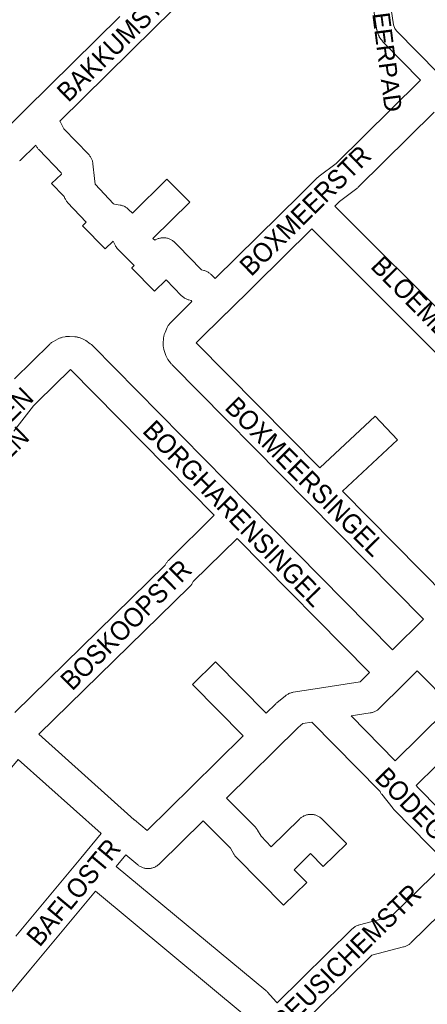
# Paper-space layout 'Layout1' of a CAD drawing. Header units: metres. Extents: x 123097 to 144122, y 392739 to 407589.
# Tile 270 of 510: x 129557 to 129720, y 399106 to 399501. Entities that reach past the tile are written whole.
import ezdxf
from ezdxf.enums import TextEntityAlignment as Align

# ---------------------------------------------------------------- set-up
doc = ezdxf.new("R2010")
doc.units = ezdxf.units.M
doc.header["$MEASUREMENT"] = 0
for name, color, linetype, lineweight in [('gs-anno-wegen algemeen tekst', 7, 'Continuous', 0), ('gs-knt-fietspaden', 7, 'Continuous', 0), ('gs-knt-wegen algemeen', 7, 'Continuous', 0)]:
    doc.layers.add(name, color=color, linetype=linetype, lineweight=lineweight)
doc.styles.add('Style-Arial', font='arial.ttf')

psp = doc.layouts.get("Layout1")

# ---------------------------------------------------------------- linework, layer by layer
at = {"layer": 'gs-knt-fietspaden', "color": 7, "linetype": 'Continuous', "flags": 128}
for points in [[(129717.56, 399476.941), (129702.681, 399492.026), (129702.565, 399492.149), (129702.456, 399492.278), (129702.353, 399492.411), (129701.198, 399493.981), (129701.107, 399494.11), (129701.022, 399494.244), (129700.944, 399494.381), (129700.871, 399494.521), (129700.805, 399494.664), (129700.745, 399494.81), (129700.692, 399494.959), (129699.963, 399497.164), (129699.92, 399497.306), (129699.883, 399497.448), (129699.851, 399497.593), (129699.826, 399497.738), (129695.257, 399527.787), (129695.224, 399527.832), (129684.296, 399537.794)], [(129702.071, 399529.671), (129706.722, 399499.087), (129707.183, 399497.692), (129707.857, 399496.775), (129724.654, 399479.746), (129724.756, 399479.638), (129724.853, 399479.526), (129724.945, 399479.41), (129725.033, 399479.291), (129725.115, 399479.168), (129725.192, 399479.041), (129725.476, 399478.55)]]:
    psp.add_lwpolyline(points, dxfattribs=at)
at = {"layer": 'gs-knt-wegen algemeen', "color": 7, "linetype": 'Continuous', "flags": 128}
for points in [[(129447.271, 399554.308), (129495.331, 399505.586), (129515.962, 399525.936, -0.3845625), (129515.975, 399525.936), (129525.105, 399516.68, -0.3902971), (129525.105, 399516.667), (129504.474, 399496.317), (129546.403, 399453.81), (129546.918, 399453.735), (129547.382, 399453.819), (129548.022, 399454.295), (129559.145, 399465.262)], [(129625.816, 399388.142), (129625.477, 399388.485), (129624.596, 399388.723), (129624.295, 399388.812), (129623.999, 399388.916), (129623.708, 399389.033), (129623.423, 399389.165), (129623.145, 399389.31), (129622.874, 399389.468), (129622.611, 399389.639), (129622.357, 399389.823), (129622.111, 399390.019), (129621.876, 399390.226), (129621.651, 399390.444), (129615.399, 399396.803), (129610.819, 399392.292, -0.3845616), (129610.806, 399392.292), (129601.682, 399401.554, -0.3902947), (129601.682, 399401.567), (129602.647, 399402.518), (129596.316, 399408.814), (129596.269, 399408.862), (129596.211, 399408.922), (129596.095, 399409.045), (129596.05, 399409.095), (129595.998, 399409.154), (129595.886, 399409.286), (129595.844, 399409.338), (129595.797, 399409.396), (129595.689, 399409.538), (129595.649, 399409.592), (129595.608, 399409.648), (129595.504, 399409.798), (129595.467, 399409.854), (129595.432, 399409.908), (129595.332, 399410.068), (129595.298, 399410.126), (129595.268, 399410.177), (129595.174, 399410.346), (129595.143, 399410.405), (129595.118, 399410.453), (129594.153, 399412.328), (129591.036, 399409.257, -0.3845598), (129591.022, 399409.257), (129581.9, 399418.52, -0.3903026), (129581.9, 399418.534), (129583.357, 399419.969), (129575.906, 399427.902), (129575.703, 399428.128), (129575.511, 399428.364), (129575.33, 399428.608), (129575.161, 399428.86), (129575.004, 399429.12), (129574.859, 399429.387), (129574.727, 399429.661), (129574.607, 399429.94), (129574.501, 399430.225), (129574.443, 399430.406), (129569.508, 399435.41, -0.3902963), (129569.508, 399435.424), (129573.41, 399439.272), (129573.363, 399439.744), (129564.354, 399449.05), (129564.148, 399449.272), (129563.953, 399449.504), (129563.769, 399449.745), (129563.596, 399449.994), (129563.435, 399450.251), (129563.287, 399450.515), (129563.151, 399450.785), (129563.105, 399450.882)], [(129600.363, 399425.072), (129601.918, 399423.563), (129615.752, 399437.189, -0.3845614), (129615.766, 399437.189), (129624.889, 399427.927, -0.3902973), (129624.889, 399427.913), (129610.161, 399413.407), (129610.885, 399412.688), (129611.096, 399412.817), (129611.375, 399412.968), (129611.661, 399413.105), (129611.953, 399413.228), (129612.25, 399413.337), (129612.553, 399413.431), (129612.86, 399413.51), (129613.17, 399413.575), (129613.483, 399413.624), (129613.798, 399413.658), (129614.115, 399413.676), (129614.431, 399413.679), (129614.748, 399413.667), (129615.064, 399413.639), (129615.378, 399413.596), (129615.689, 399413.538), (129615.998, 399413.464), (129616.302, 399413.376), (129616.602, 399413.273), (129616.896, 399413.155), (129617.184, 399413.024), (129617.466, 399412.878), (129617.74, 399412.719), (129618.006, 399412.547), (129618.263, 399412.362), (129618.511, 399412.165), (129618.75, 399411.955), (129618.977, 399411.735), (129620.115, 399410.578), (129629.696, 399400.832), (129630.571, 399400.596), (129630.871, 399400.507), (129631.166, 399400.404), (129631.456, 399400.287), (129631.74, 399400.156), (129632.017, 399400.012), (129632.287, 399399.855), (129632.549, 399399.684), (129632.803, 399399.502), (129633.048, 399399.307), (129633.283, 399399.101), (129633.507, 399398.884), (129635.067, 399397.303)], [(129639.592, 399383.486), (129627.52, 399371.467), (129677.075, 399321.305), (129699.334, 399342.134, -0.3846032), (129699.348, 399342.133), (129708.231, 399332.64, -0.3749554), (129708.23, 399332.627), (129686.229, 399312.039), (129727.989, 399269.767)], [(129602.756, 399180.083), (129607.835, 399175.865), (129625.8, 399193.557), (129646.329, 399213.776), (129625.988, 399234.41, -0.390298), (129625.988, 399234.423), (129635.246, 399243.551, -0.3845615), (129635.26, 399243.551), (129655.606, 399222.912), (129659.434, 399226.682), (129659.657, 399226.892), (129659.89, 399227.091), (129663.368, 399229.925), (129663.614, 399230.116), (129663.87, 399230.295), (129664.133, 399230.462), (129664.405, 399230.616), (129664.683, 399230.757), (129664.968, 399230.884), (129665.259, 399230.997), (129665.554, 399231.097), (129665.855, 399231.182), (129666.158, 399231.252), (129666.465, 399231.308), (129675.173, 399232.682), (129693.277, 399235.538), (129697.032, 399239.24)], [(129589.388, 399174.578), (129556.131, 399204.374), (129539.126, 399183.958, -0.3909059), (129539.113, 399183.956), (129529.122, 399192.277, -0.3624396), (129529.121, 399192.29), (129546.436, 399213.079), (129515.091, 399241.311), (129514.933, 399241.458), (129513.468, 399242.869)], [(129673.9, 399219.3), (129670.23, 399218.721), (129668.352, 399217.191), (129639.602, 399188.876), (129651.101, 399177.336), (129651.304, 399177.123), (129651.497, 399176.901), (129651.68, 399176.671), (129651.852, 399176.432), (129652.014, 399176.186), (129652.164, 399175.933), (129653.507, 399173.546), (129657.65, 399169.344), (129668.889, 399180.427), (129669.115, 399180.64), (129669.35, 399180.841), (129669.595, 399181.031), (129669.849, 399181.209), (129670.111, 399181.374), (129670.38, 399181.527), (129670.656, 399181.667), (129670.939, 399181.794), (129671.228, 399181.907), (129671.521, 399182.007), (129671.819, 399182.092), (129672.121, 399182.163), (129672.425, 399182.219), (129672.732, 399182.261), (129673.041, 399182.288), (129673.351, 399182.301), (129673.66, 399182.299), (129673.97, 399182.282), (129674.278, 399182.25), (129674.584, 399182.204), (129674.888, 399182.143), (129675.189, 399182.068), (129675.485, 399181.979), (129675.778, 399181.876), (129676.064, 399181.758), (129676.345, 399181.628), (129676.62, 399181.484), (129676.887, 399181.327), (129677.146, 399181.158), (129677.398, 399180.976), (129677.64, 399180.783), (129677.873, 399180.578), (129678.095, 399180.363), (129687.762, 399170.561, -0.3902965), (129687.762, 399170.547), (129678.505, 399161.419, -0.3845628), (129678.491, 399161.419), (129673.396, 399166.586), (129666.792, 399160.074), (129671.835, 399154.96, -0.390298), (129671.835, 399154.946), (129662.577, 399145.818, -0.3845581), (129662.564, 399145.818), (129643.625, 399165.024), (129643.427, 399165.234), (129643.238, 399165.452), (129643.06, 399165.679), (129642.891, 399165.913), (129642.733, 399166.155), (129642.586, 399166.403), (129641.252, 399168.775), (129630.325, 399179.74), (129612.772, 399162.453), (129612.539, 399162.234), (129612.296, 399162.028), (129612.042, 399161.833), (129611.78, 399161.651), (129611.509, 399161.482), (129611.23, 399161.327), (129610.944, 399161.186), (129610.651, 399161.058), (129610.352, 399160.946), (129610.048, 399160.848), (129609.74, 399160.765), (129609.428, 399160.697), (129609.113, 399160.645), (129608.796, 399160.608), (129608.477, 399160.587), (129608.158, 399160.581), (129607.839, 399160.591), (129607.521, 399160.617), (129607.204, 399160.658), (129606.89, 399160.715), (129606.579, 399160.787), (129606.272, 399160.874), (129605.969, 399160.977), (129605.672, 399161.093), (129605.381, 399161.225), (129605.097, 399161.37), (129604.82, 399161.529), (129604.552, 399161.702), (129604.292, 399161.888), (129604.042, 399162.086), (129599.248, 399166.072)]]:
    psp.add_lwpolyline(points, format="xyb", dxfattribs=at)
for points in [[(129645.442, 399532.066), (129610.619, 399497.728), (129572.855, 399460.496)], [(129559.15, 399465.267), (129596.839, 399502.427)], [(129635.067, 399397.303), (129669.358, 399431.078), (129676.221, 399437.834), (129676.429, 399438.029), (129676.644, 399438.215), (129676.868, 399438.392), (129683.714, 399443.554), (129717.056, 399476.493), (129717.282, 399476.706), (129717.517, 399476.908), (129717.56, 399476.941)], [(129559.145, 399465.262), (129559.147, 399465.264), (129559.15, 399465.267)], [(129559.145, 399465.262), (129559.147, 399465.264), (129559.15, 399465.267)], [(129722.975, 399464.039), (129692.555, 399433.987), (129692.345, 399433.788), (129692.127, 399433.6), (129691.9, 399433.42), (129685.05, 399428.254), (129683.169, 399426.403)], [(129572.855, 399460.496), (129572.927, 399460.393), (129573.094, 399460.129), (129573.247, 399459.858), (129573.387, 399459.58), (129574.453, 399457.337), (129584.29, 399447.175), (129584.501, 399446.946), (129584.701, 399446.708), (129584.889, 399446.461), (129585.065, 399446.204), (129585.229, 399445.94), (129585.38, 399445.668), (129585.517, 399445.389), (129585.641, 399445.104), (129585.752, 399444.814), (129585.848, 399444.518), (129585.931, 399444.218), (129585.998, 399443.915), (129586.052, 399443.609), (129586.09, 399443.3), (129586.677, 399437.479), (129586.906, 399435.208), (129594.327, 399427.308), (129594.722, 399427.233), (129597.038, 399426.796), (129597.347, 399426.73), (129597.653, 399426.648), (129597.955, 399426.552), (129598.252, 399426.442), (129598.542, 399426.317), (129598.827, 399426.178), (129599.104, 399426.026), (129599.374, 399425.86), (129599.635, 399425.681), (129599.888, 399425.49), (129600.13, 399425.286), (129600.363, 399425.072)], [(129563.105, 399450.882), (129556.843, 399444.707), (129556.624, 399444.502)], [(129683.169, 399426.403), (129731.621, 399377.961), (129734.459, 399377.698), (129734.769, 399377.662), (129735.077, 399377.611), (129735.382, 399377.545), (129735.684, 399377.465), (129736.41, 399377.253), (129736.68, 399377.168), (129736.946, 399377.071), (129737.208, 399376.962), (129737.465, 399376.842), (129737.716, 399376.711), (129737.962, 399376.57), (129738.201, 399376.418), (129738.433, 399376.255), (129738.942, 399375.882), (129739.149, 399375.724), (129739.349, 399375.558), (129739.542, 399375.384), (129739.728, 399375.203), (129790.54, 399323.696)], [(129673.891, 399417.268), (129639.597, 399383.491)], [(129778.183, 399317.683), (129731.617, 399364.886), (129729.682, 399365.065), (129729.394, 399365.098), (129729.108, 399365.144), (129727.493, 399365.44), (129727.204, 399365.499), (129726.918, 399365.572), (129726.636, 399365.658), (129726.358, 399365.756), (129726.084, 399365.867), (129725.816, 399365.99), (129725.554, 399366.126), (129725.298, 399366.273), (129725.049, 399366.431), (129724.807, 399366.6), (129724.299, 399366.975), (129724.105, 399367.124), (129723.916, 399367.28), (129723.733, 399367.443), (129723.556, 399367.613), (129673.891, 399417.268)], [(129718.718, 399260.625), (129672.266, 399307.647), (129617.829, 399362.751), (129617.663, 399362.925), (129617.504, 399363.105), (129617.351, 399363.291), (129617.205, 399363.483), (129616.173, 399364.894), (129615.999, 399365.145), (129615.836, 399365.404), (129615.686, 399365.67), (129615.548, 399365.943), (129615.423, 399366.222), (129615.312, 399366.506), (129615.214, 399366.796), (129614.564, 399368.877), (129614.482, 399369.163), (129614.413, 399369.452), (129614.357, 399369.744), (129614.315, 399370.038), (129614.286, 399370.333), (129614.271, 399370.63), (129614.269, 399370.927), (129614.281, 399371.224), (129614.417, 399373.4), (129614.442, 399373.697), (129614.481, 399373.992), (129614.533, 399374.285), (129614.599, 399374.575), (129614.678, 399374.862), (129614.77, 399375.145), (129614.874, 399375.423), (129614.992, 399375.697), (129615.897, 399377.68), (129616.024, 399377.943), (129616.163, 399378.2), (129616.314, 399378.451), (129616.475, 399378.695), (129616.648, 399378.931), (129616.831, 399379.16), (129617.023, 399379.379), (129617.226, 399379.59), (129625.816, 399388.142)], [(129639.597, 399383.491), (129639.595, 399383.489), (129639.592, 399383.486)], [(129639.597, 399383.491), (129639.595, 399383.489), (129639.592, 399383.486)], [(129554.64, 399357.087), (129568.715, 399370.987), (129568.947, 399371.205), (129569.189, 399371.412), (129569.441, 399371.606), (129569.703, 399371.788), (129569.973, 399371.957), (129570.25, 399372.112), (129572.178, 399373.129), (129572.443, 399373.262), (129572.715, 399373.382), (129572.992, 399373.49), (129573.273, 399373.585), (129573.559, 399373.668), (129573.848, 399373.737), (129574.918, 399373.967), (129575.21, 399374.022), (129575.504, 399374.065), (129575.8, 399374.094), (129576.098, 399374.109), (129576.395, 399374.111), (129576.692, 399374.099), (129578.868, 399373.963), (129579.164, 399373.938), (129579.459, 399373.899), (129579.751, 399373.847), (129580.041, 399373.782), (129580.327, 399373.703), (129580.61, 399373.612), (129581.643, 399373.25), (129581.921, 399373.146), (129582.194, 399373.029), (129582.462, 399372.899), (129582.724, 399372.758), (129582.978, 399372.605), (129583.226, 399372.44), (129585.012, 399371.191), (129585.251, 399371.015), (129585.482, 399370.829), (129585.705, 399370.632), (129585.918, 399370.425)], [(129585.918, 399370.425), (129648.595, 399306.817), (129706.303, 399248.382)], [(129634.752, 399302.314), (129577.062, 399360.863), (129577.021, 399360.891), (129563.788, 399347.823)], [(129563.784, 399347.819), (129562.189, 399346.244), (129557.55, 399340.241), (129554.318, 399336.059)], [(129563.788, 399347.823), (129563.786, 399347.821), (129563.784, 399347.819)], [(129563.788, 399347.823), (129563.786, 399347.821), (129563.784, 399347.819)], [(129554.697, 399223.161), (129614.946, 399282.126), (129615.062, 399282.369), (129615.189, 399282.623), (129615.328, 399282.872), (129615.477, 399283.114), (129615.637, 399283.35), (129615.807, 399283.579), (129615.987, 399283.799), (129616.177, 399284.012), (129616.375, 399284.216), (129634.752, 399302.314)], [(129643.896, 399293.045), (129626.331, 399275.747), (129626.211, 399275.495), (129626.083, 399275.239), (129625.943, 399274.988), (129625.792, 399274.743), (129625.63, 399274.506), (129625.458, 399274.275), (129625.276, 399274.053), (129625.084, 399273.839), (129624.883, 399273.634), (129564.404, 399214.443)], [(129697.032, 399239.24), (129643.896, 399293.045)], [(129706.303, 399248.382), (129718.718, 399260.625)], [(129716.205, 399239.861), (129710.813, 399234.544), (129700.928, 399224.798), (129700.702, 399224.585), (129700.465, 399224.383), (129700.219, 399224.192), (129699.964, 399224.014), (129699.7, 399223.847), (129699.429, 399223.694), (129699.151, 399223.554), (129698.867, 399223.427), (129698.577, 399223.314), (129698.282, 399223.215), (129697.982, 399223.13), (129697.679, 399223.059), (129697.373, 399223.004), (129689.722, 399221.797)], [(129707.399, 399203.865), (129727.583, 399223.758), (129729.887, 399226.028), (129716.205, 399239.861)], [(129689.722, 399221.797), (129707.399, 399203.865)], [(129727.841, 399162.932), (129706.987, 399184.075), (129706.824, 399184.247), (129706.666, 399184.425), (129706.516, 399184.608), (129701.964, 399190.364), (129701.774, 399190.618), (129701.596, 399190.881), (129701.431, 399191.152), (129701.279, 399191.43), (129701.186, 399191.622), (129673.9, 399219.3)], [(129564.404, 399214.443), (129602.664, 399180.166), (129602.749, 399180.088)], [(129763.907, 399180.401), (129763.878, 399180.399), (129763.563, 399180.399), (129763.249, 399180.413), (129762.936, 399180.443), (129762.624, 399180.488), (129762.315, 399180.548), (129762.01, 399180.623), (129761.708, 399180.712), (129761.411, 399180.816), (129761.12, 399180.934), (129760.834, 399181.066), (129760.555, 399181.212), (129760.284, 399181.371), (129760.02, 399181.543), (129759.766, 399181.727), (129759.52, 399181.924), (129759.284, 399182.132), (129759.059, 399182.352), (129732.072, 399209.901), (129715.797, 399193.862)], [(129715.797, 399193.862), (129716.507, 399192.963), (129741.692, 399167.429), (129790.457, 399118.019), (129790.675, 399117.787), (129790.881, 399117.544), (129791.076, 399117.292), (129791.257, 399117.031), (129791.426, 399116.76), (129791.582, 399116.482), (129791.723, 399116.197), (129791.851, 399115.905), (129791.964, 399115.607), (129791.976, 399115.57)], [(129602.749, 399180.088), (129602.753, 399180.086), (129602.756, 399180.083)], [(129602.749, 399180.088), (129602.753, 399180.086), (129602.756, 399180.083)], [(129581.21, 399164.759), (129589.388, 399174.578)], [(129555.179, 399133.505), (129581.206, 399164.754)], [(129581.206, 399164.754), (129581.207, 399164.757), (129581.21, 399164.759)], [(129581.206, 399164.754), (129581.207, 399164.757), (129581.21, 399164.759)], [(129599.248, 399166.072), (129595.387, 399161.438), (129655.488, 399111.597), (129655.724, 399111.391), (129655.95, 399111.174), (129656.165, 399110.947), (129659.598, 399107.142), (129659.765, 399106.95), (129659.924, 399106.752), (129660.014, 399106.629)], [(129660.014, 399106.629), (129690.101, 399136.323), (129690.328, 399136.536), (129690.565, 399136.738), (129690.811, 399136.929), (129691.066, 399137.108), (129691.33, 399137.274), (129691.601, 399137.428), (129691.879, 399137.568), (129692.163, 399137.695), (129692.453, 399137.808), (129692.749, 399137.908), (129693.048, 399137.993), (129705.776, 399141.275), (129727.841, 399162.932)], [(129736.985, 399153.664), (129713.651, 399130.761), (129713.425, 399130.549), (129713.189, 399130.349), (129712.943, 399130.159), (129712.689, 399129.982), (129712.427, 399129.817), (129712.157, 399129.664), (129711.88, 399129.525), (129711.597, 399129.399), (129711.309, 399129.286), (129711.015, 399129.188), (129710.717, 399129.103), (129697.998, 399125.823)], [(129587.055, 399151.433), (129561.02, 399120.174), (129544.613, 399100.473)], [(129663.346, 399047.332), (129654.514, 399088.168), (129653.991, 399090.197), (129652.724, 399093.601), (129651.904, 399095.251), (129649.591, 399098.798), (129646.814, 399101.875), (129587.055, 399151.433)], [(129697.998, 399125.823), (129666.276, 399094.517)]]:
    psp.add_lwpolyline(points, dxfattribs=at)

# ---------------------------------------------------------------- texts
at = {"layer": 'gs-anno-wegen algemeen tekst', "color": 7, "style": 'Style-Arial'}
psp.add_text('BOXMEERPAD', height=7, rotation=277.40328, dxfattribs=at).set_placement((129702.325, 399498.451), align=Align.MIDDLE_CENTER)
at = {"layer": 'gs-anno-wegen algemeen tekst', "color": 7, "style": 'Style-Arial', "width": 0.909091}
for s, rotation, p in [('BAKKUMSTR', 44.27892, (129595.322, 399491.695)), ('BOXMEERSTR', 44.53812, (129671.272, 399424.646)), ('BLOEMENDAALSTR', 314.58672, (129732.44, 399371.375)), ('BORGHAREN', 44.71641, (129537.763, 399329.417)), ('BOXMEERSINGEL', 314.92305, (129671.19, 399317.873)), ('PARKLN', 44.71641, (129544.524, 399322.039)), ('BORGHARENSINGEL', 314.26668, (129642.845, 399303.071)), ('BOSKOOPSTR', 44.74071, (129599.329, 399258.398)), ('BODEGRAVENSTR', 314.35983, (129732.415, 399167.564)), ('BAFLOSTR', 50.21045, (129578.26, 399151.046)), ('BEUSICHEMSTR', 44.43761, (129688.014, 399125.116))]:
    psp.add_text(s, height=7.7, rotation=rotation, dxfattribs=at).set_placement(p, align=Align.MIDDLE_CENTER)

doc.saveas('drawing.dxf')
